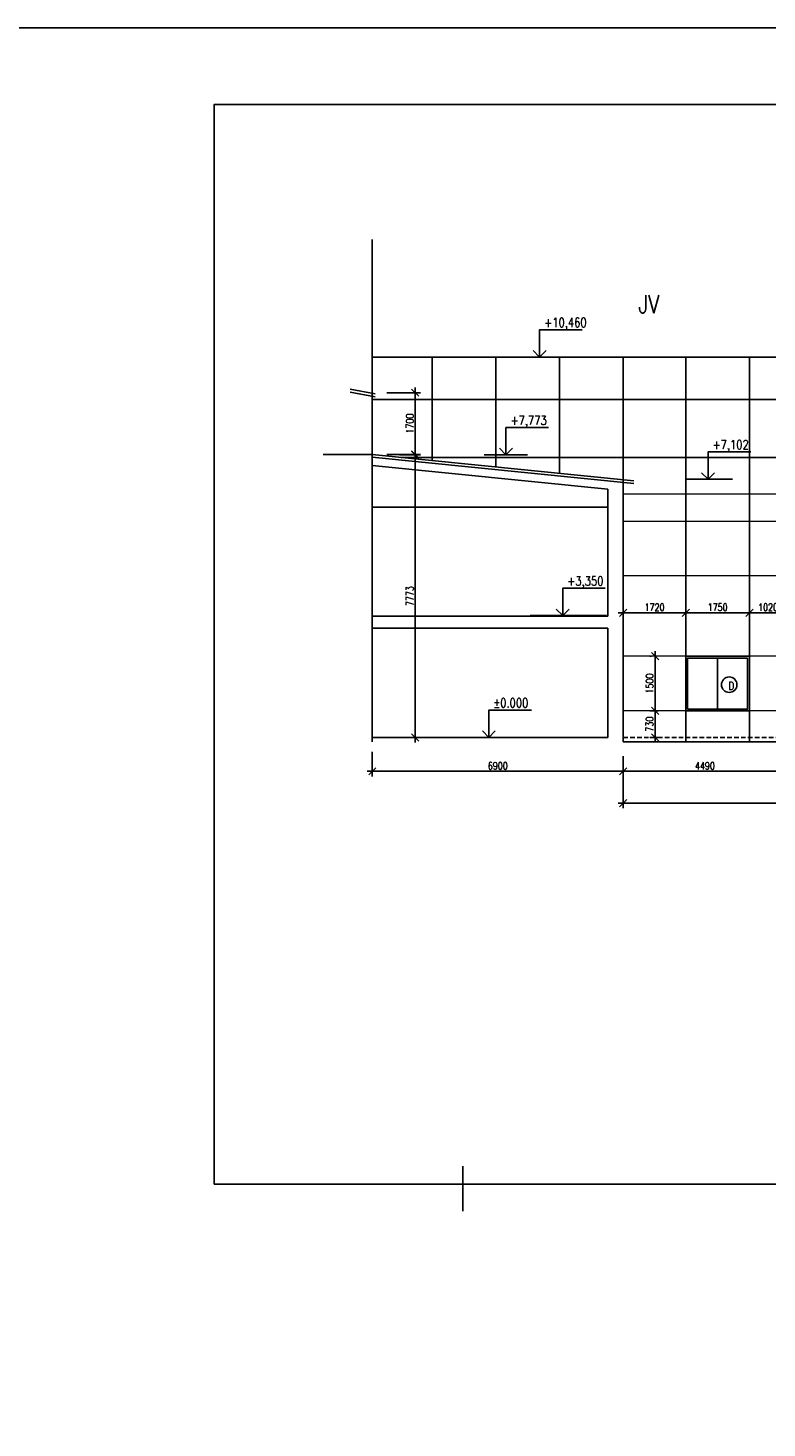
# Model space of a CAD drawing. Header units: millimetres. Extents: x -637441 to -130928, y -380379 to -53767.
# Tile 384 of 390: x -349292 to -328973, y -92582 to -54078. Entities that reach past the tile are written whole.
import ezdxf
from ezdxf.enums import TextEntityAlignment as Align

# ---------------------------------------------------------------- set-up
doc = ezdxf.new("R2010")
doc.units = ezdxf.units.MM
doc.header["$LTSCALE"] = 10
doc.linetypes.add('DASHED', pattern=[19.05, 12.7, -6.35])
for name, color, linetype, lineweight in [('CKKOTY', 7, 'Continuous', 25), ('CKSTENY_SRAF', 1, 'Continuous', 18), ('CKTEXTY_MALE', 7, 'Continuous', 25), ('CKTEXTY_STREDNI', 6, 'Continuous', 50)]:
    doc.layers.add(name, color=color, linetype=linetype, lineweight=lineweight)
for name, color, linetype in [('SLABE', 7, 'Continuous'), ('SLABĚ', 7, 'Continuous'), ('ZDIVO', 6, 'Continuous')]:
    doc.layers.add(name, color=color, linetype=linetype)
doc.styles.get("Standard").update_dxf_attribs({"font": 'simplex.shx', "width": 0.8})
doc.dimstyles.new('Cadkon', dxfattribs={"dimscale": 80, "dimtxt": 2.5, "dimasz": 2.5, "dimexe": 1.768, "dimexo": 5, "dimtad": 1, "dimrnd": 1, "dimtxsty": 'Standard', "dimblk1": 'OBLIQUE', "dimblk2": 'OBLIQUE', "dimsah": 1, "dimcen": 2.5, "dimdle": 1.8, "dimadec": 0, "dimazin": 0, "dimtfac": 1, "dimtix": 1, "dimtmove": 2, "dimatfit": 3, "dimfxl": 1, "dimarcsym": 0})

# ---------------------------------------------------------------- blocks, each defined once
blk = doc.blocks.new('kacenah1')
at = {"color": 0, "linetype": 'ByBlock', "lineweight": -2}
for points in [[(0, 0), (0, 30), (46.9, 30)], [(-7.1, 7.1), (0, 0), (7.1, 7.1)]]:
    blk.add_lwpolyline(points, dxfattribs=at)
at = {"color": 0, "linetype": 'ByBlock', "lineweight": -2, "width": 0.8}
blk.add_attdef('HEIGHT', text='', height=10, dxfattribs=at).set_placement((5, 30), align=Align.BOTTOM_LEFT)
blk.add_attdef('OZN', text='', height=10, dxfattribs=at).set_placement((5, 26.7), align=Align.TOP_LEFT)
blk = doc.blocks.new('_OBLIQUE')
at = {"color": 0, "linetype": 'ByBlock'}
blk.add_line((-0.5, -0.5), (0.5, 0.5), dxfattribs=at)
blk = doc.blocks.new('*D1302')
at = {"layer": 'CKKOTY', "color": 0, "lineweight": -2}
for p, q in [((-332050, -71214), (-332050, -73002)), ((-332145, -71358), (-332192, -71358)), ((-332145, -72858), (-332192, -72858))]:
    blk.add_line(p, q, dxfattribs=at)
at = {"layer": 'DEFPOINTS', "color": 0}
for p in [(-331745, -71358), (-332050, -72858), (-331745, -72858)]:
    blk.add_point(p, dxfattribs=at)
at = {"layer": 'CKKOTY', "color": 0, "lineweight": -2, "xscale": 200, "yscale": 200, "zscale": 200}
for p, rotation in [((-332050, -71358), 90), ((-332050, -72858), 270)]:
    blk.add_blockref('_OBLIQUE', p, dxfattribs=dict(at, rotation=rotation))
at = {"layer": 'CKKOTY', "color": 0, "insert": (-332200, -72108), "char_height": 200, "attachment_point": 5, "rotation": 90}
blk.add_mtext('1500', dxfattribs=at)
blk = doc.blocks.new('*D1303')
at = {"layer": 'CKKOTY', "color": 0, "lineweight": -2}
for p, q in [((-332050, -73732), (-332050, -72714)), ((-331955, -72858), (-332192, -72858)), ((-331955, -73588), (-332192, -73588))]:
    blk.add_line(p, q, dxfattribs=at)
at = {"layer": 'DEFPOINTS', "color": 0}
for p in [(-332050, -72858), (-331555, -72858), (-331555, -73588)]:
    blk.add_point(p, dxfattribs=at)
at = {"layer": 'CKKOTY', "color": 0, "lineweight": -2, "xscale": 200, "yscale": 200, "zscale": 200}
for p, rotation in [((-332050, -72858), 90), ((-332050, -73588), 270)]:
    blk.add_blockref('_OBLIQUE', p, dxfattribs=dict(at, rotation=rotation))
at = {"layer": 'CKKOTY', "color": 0, "insert": (-332200, -73223), "char_height": 200, "attachment_point": 5, "rotation": 90}
blk.add_mtext('730', dxfattribs=at)
blk = doc.blocks.new('*D1337')
at = {"layer": 'CKKOTY', "color": 0, "lineweight": -2}
for p, q in [((-329455, -70094), (-329455, -70018)), ((-328435, -70094), (-328435, -70018)), ((-328291, -70160), (-329599, -70160))]:
    blk.add_line(p, q, dxfattribs=at)
at = {"layer": 'DEFPOINTS', "color": 0}
for p in [(-329455, -70160), (-329455, -70494), (-328435, -70494)]:
    blk.add_point(p, dxfattribs=at)
at = {"layer": 'CKKOTY', "color": 0, "lineweight": -2, "xscale": 200, "yscale": 200, "zscale": 200, "rotation": 180}
blk.add_blockref('_OBLIQUE', (-329455, -70160), dxfattribs=at)
at = {"layer": 'CKKOTY', "color": 0, "lineweight": -2, "xscale": 200, "yscale": 200, "zscale": 200}
blk.add_blockref('_OBLIQUE', (-328435, -70160), dxfattribs=at)
at = {"layer": 'CKKOTY', "color": 0, "insert": (-328945, -70010), "char_height": 200, "attachment_point": 5}
blk.add_mtext('1020', dxfattribs=at)
blk = doc.blocks.new('*D1338')
at = {"layer": 'CKKOTY', "color": 0, "lineweight": -2}
for p, q in [((-331205, -70094), (-331205, -70018)), ((-329455, -70094), (-329455, -70018)), ((-329311, -70160), (-331349, -70160))]:
    blk.add_line(p, q, dxfattribs=at)
at = {"layer": 'DEFPOINTS', "color": 0}
for p in [(-331205, -70160), (-331205, -70494), (-329455, -70494)]:
    blk.add_point(p, dxfattribs=at)
at = {"layer": 'CKKOTY', "color": 0, "lineweight": -2, "xscale": 200, "yscale": 200, "zscale": 200, "rotation": 180}
blk.add_blockref('_OBLIQUE', (-331205, -70160), dxfattribs=at)
at = {"layer": 'CKKOTY', "color": 0, "lineweight": -2, "xscale": 200, "yscale": 200, "zscale": 200}
blk.add_blockref('_OBLIQUE', (-329455, -70160), dxfattribs=at)
at = {"layer": 'CKKOTY', "color": 0, "insert": (-330330, -70010), "char_height": 200, "attachment_point": 5}
blk.add_mtext('1750', dxfattribs=at)
blk = doc.blocks.new('*D1339')
at = {"layer": 'CKKOTY', "color": 0, "lineweight": -2}
for p, q in [((-332925, -69873), (-332925, -70018)), ((-331205, -70094), (-331205, -70018)), ((-331061, -70160), (-333069, -70160))]:
    blk.add_line(p, q, dxfattribs=at)
at = {"layer": 'DEFPOINTS', "color": 0}
for p in [(-332925, -70160), (-332925, -70273), (-331205, -70494)]:
    blk.add_point(p, dxfattribs=at)
at = {"layer": 'CKKOTY', "color": 0, "lineweight": -2, "xscale": 200, "yscale": 200, "zscale": 200, "rotation": 180}
blk.add_blockref('_OBLIQUE', (-332925, -70160), dxfattribs=at)
at = {"layer": 'CKKOTY', "color": 0, "lineweight": -2, "xscale": 200, "yscale": 200, "zscale": 200}
blk.add_blockref('_OBLIQUE', (-331205, -70160), dxfattribs=at)
at = {"layer": 'CKKOTY', "color": 0, "insert": (-332065, -70010), "char_height": 200, "attachment_point": 5}
blk.add_mtext('1720', dxfattribs=at)
blk = doc.blocks.new('*D1379')
at = {"layer": 'CKKOTY', "color": 0, "lineweight": -2}
for p, q in [((-339076, -65816), (-338501, -65816)), ((-338643, -73733), (-338643, -65672)), ((-338761, -73589), (-338501, -73589))]:
    blk.add_line(p, q, dxfattribs=at)
at = {"layer": 'DEFPOINTS', "color": 0}
for p in [(-339476, -65816), (-338643, -65816), (-339161, -73589)]:
    blk.add_point(p, dxfattribs=at)
at = {"layer": 'CKKOTY', "color": 0, "lineweight": -2, "xscale": 200, "yscale": 200, "zscale": 200}
for p, rotation in [((-338643, -65816), 90), ((-338643, -73589), 270)]:
    blk.add_blockref('_OBLIQUE', p, dxfattribs=dict(at, rotation=rotation))
at = {"layer": 'CKKOTY', "color": 0, "insert": (-338793, -69702), "char_height": 200, "attachment_point": 5, "rotation": 90}
blk.add_mtext('7773', dxfattribs=at)
blk = doc.blocks.new('*D1394')
at = {"layer": 'CKKOTY', "color": 0, "lineweight": -2}
for p, q in [((-332925, -74108), (-332925, -74663)), ((-328435, -74108), (-328435, -74663)), ((-328291, -74522), (-333069, -74522))]:
    blk.add_line(p, q, dxfattribs=at)
at = {"layer": 'DEFPOINTS', "color": 0}
for p in [(-332925, -73708), (-328435, -73708), (-332925, -74522)]:
    blk.add_point(p, dxfattribs=at)
at = {"layer": 'CKKOTY', "color": 0, "lineweight": -2, "xscale": 200, "yscale": 200, "zscale": 200, "rotation": 180}
blk.add_blockref('_OBLIQUE', (-332925, -74522), dxfattribs=at)
at = {"layer": 'CKKOTY', "color": 0, "lineweight": -2, "xscale": 200, "yscale": 200, "zscale": 200}
blk.add_blockref('_OBLIQUE', (-328435, -74522), dxfattribs=at)
at = {"layer": 'CKKOTY', "color": 0, "insert": (-330680, -74372), "char_height": 200, "attachment_point": 5}
blk.add_mtext('4490', dxfattribs=at)
blk = doc.blocks.new('*D1396')
at = {"layer": 'CKKOTY', "color": 0, "lineweight": -2}
for p, q in [((-339825, -73989), (-339825, -74663)), ((-332925, -74108), (-332925, -74663)), ((-332781, -74522), (-339969, -74522))]:
    blk.add_line(p, q, dxfattribs=at)
at = {"layer": 'DEFPOINTS', "color": 0}
for p in [(-339825, -73589), (-332925, -73708), (-339825, -74522)]:
    blk.add_point(p, dxfattribs=at)
at = {"layer": 'CKKOTY', "color": 0, "lineweight": -2, "xscale": 200, "yscale": 200, "zscale": 200, "rotation": 180}
blk.add_blockref('_OBLIQUE', (-339825, -74522), dxfattribs=at)
at = {"layer": 'CKKOTY', "color": 0, "lineweight": -2, "xscale": 200, "yscale": 200, "zscale": 200}
blk.add_blockref('_OBLIQUE', (-332925, -74522), dxfattribs=at)
at = {"layer": 'CKKOTY', "color": 0, "insert": (-336375, -74372), "char_height": 200, "attachment_point": 5}
blk.add_mtext('6900', dxfattribs=at)
blk = doc.blocks.new('*D1416')
at = {"layer": 'CKTEXTY_MALE', "color": 0, "lineweight": -2}
for p, q in [((-339425, -64108), (-338501, -64108)), ((-338643, -63964), (-338643, -65952)), ((-339425, -65808), (-338501, -65808))]:
    blk.add_line(p, q, dxfattribs=at)
at = {"layer": 'DEFPOINTS', "color": 0}
for p in [(-339825, -64108), (-339825, -65808), (-338643, -65808)]:
    blk.add_point(p, dxfattribs=at)
at = {"layer": 'CKTEXTY_MALE', "color": 0, "lineweight": -2, "xscale": 200, "yscale": 200, "zscale": 200}
for p, rotation in [((-338643, -64108), 90), ((-338643, -65808), 270)]:
    blk.add_blockref('_OBLIQUE', p, dxfattribs=dict(at, rotation=rotation))
at = {"layer": 'CKTEXTY_MALE', "color": 0, "insert": (-338793, -64958), "char_height": 200, "attachment_point": 5, "rotation": 90}
blk.add_mtext('1700', dxfattribs=at)
blk = doc.blocks.new('*D1811')
at = {"layer": 'CKKOTY', "color": 0, "lineweight": -2}
for p, q in [((-332925, -74508), (-332925, -75539)), ((-301815, -74508), (-301815, -75539)), ((-301671, -75398), (-333069, -75398))]:
    blk.add_line(p, q, dxfattribs=at)
at = {"layer": 'DEFPOINTS', "color": 0}
for p in [(-332925, -74108), (-301815, -74108), (-332925, -75398)]:
    blk.add_point(p, dxfattribs=at)
at = {"layer": 'CKKOTY', "color": 0, "lineweight": -2, "xscale": 200, "yscale": 200, "zscale": 200, "rotation": 180}
blk.add_blockref('_OBLIQUE', (-332925, -75398), dxfattribs=at)
at = {"layer": 'CKKOTY', "color": 0, "lineweight": -2, "xscale": 200, "yscale": 200, "zscale": 200}
blk.add_blockref('_OBLIQUE', (-301815, -75398), dxfattribs=at)
at = {"layer": 'CKKOTY', "color": 0, "insert": (-317370, -75248), "char_height": 200, "attachment_point": 5}
blk.add_mtext('31110', dxfattribs=at)

msp = doc.modelspace()

# ---------------------------------------------------------------- linework, layer by layer
at = {"layer": 'CKKOTY', "color": 7}
msp.add_line((-339824.947, -63128.786), (-339824.947, -59897.328), dxfattribs=at)
at = {"layer": 'CKKOTY', "color": 6}
for p, q in [((-339824.947, -63127.867), (-332924.947, -63127.867)), ((-332924.947, -73707.867), (-332924.947, -63127.867)), ((-332924.947, -63127.867), (-320486.709, -63127.867)), ((-339824.947, -64294.065), (-332924.947, -64294.065)), ((-332924.947, -64294.065), (-328434.947, -64294.065)), ((-332924.947, -73707.867), (-332924.947, -66897.867)), ((-332924.947, -73707.867), (-332924.947, -66897.867))]:
    msp.add_line(p, q, dxfattribs=at)
at = {"layer": 'CKKOTY'}
for p, q in [((-336747.334, -65815.886), (-335553.53, -65815.886)), ((-331174.947, -66487.004), (-329919.325, -66487.004)), ((-330329.947, -71407.867), (-330329.947, -72807.867))]:
    msp.add_line(p, q, dxfattribs=at)
at = {"layer": 'CKKOTY', "color": 1}
for q in [(-339824.947, -73589.006), (-333344.947, -73589.006)]:
    msp.add_line((-337317.481, -73589.006), q, dxfattribs=at)
at = {"layer": 'CKKOTY'}
for points in [[(-329454.947, -71357.867), (-331204.947, -71357.867), (-331204.947, -72857.867), (-329454.947, -72857.867)], [(-329504.947, -71407.867), (-331154.947, -71407.867), (-331154.947, -72807.867), (-329504.947, -72807.867)]]:
    msp.add_lwpolyline(points, close=True, dxfattribs=at)
at = {"layer": 'CKSTENY_SRAF', "color": 6}
for p, q in [((-332924.947, -66886.947), (-300634.062, -66886.947)), ((-332924.947, -67637.867), (-320694.947, -67637.867)), ((-332924.947, -69137.867), (-320694.947, -69137.867)), ((-328029.947, -71357.867), (-332924.947, -71357.867)), ((-328029.947, -72857.867), (-332924.947, -72857.867))]:
    msp.add_line(p, q, dxfattribs=at)
at = {"layer": 'CKTEXTY_MALE'}
for p, q in [((-339824.947, -65808.115), (-341177.976, -65808.115)), ((-337332.734, -85378.496), (-337332.734, -86618.399))]:
    msp.add_line(p, q, dxfattribs=at)
at = {"layer": 'CKTEXTY_MALE', "color": 6}
for p, q in [((-339028.474, -65887.867), (-332924.947, -65887.867)), ((-332924.947, -65887.867), (-328014.947, -65887.867))]:
    msp.add_line(p, q, dxfattribs=at)
at = {"layer": 'CKTEXTY_MALE'}
msp.add_lwpolyline([(-634601.617, -54078.397), (-291719.074, -54078.397), (-291719.074, -380378.814), (-634601.617, -380378.814)], close=True, dxfattribs=at)
at = {"layer": 'CKTEXTY_MALE', "color": 7}
msp.add_lwpolyline([(-344169.482, -85878.496), (-295332.734, -85878.496), (-295332.734, -56178.496), (-344169.482, -56178.496)], close=True, dxfattribs=at)
at = {"layer": 'CKTEXTY_MALE'}
msp.add_circle((-330010.974, -72139.417), 212.778, dxfattribs=at)
at = {"layer": 'SLABE', "color": 6, "linetype": 'Continuous'}
for p, q in [((-339824.947, -63127.867), (-339824.947, -73707.867)), ((-331204.947, -63126.947), (-331204.947, -73707.867)), ((-329454.947, -63126.947), (-329454.947, -73707.867))]:
    msp.add_line(p, q, dxfattribs=at)
at = {"layer": 'SLABĚ', "color": 6}
for p, q in [((-338174.947, -63127.867), (-338174.947, -65973.331)), ((-336424.947, -63127.867), (-336424.947, -66148.561)), ((-334674.947, -63127.867), (-334674.947, -66323.79)), ((-332924.947, -63127.867), (-332924.947, -67609.006)), ((-339747.334, -64221.098), (-340434.994, -64093.537)), ((-332924.947, -73707.867), (-326280.636, -73707.867)), ((-329537.084, -73707.867), (-320580.256, -73707.867)), ((-329537.084, -73707.867), (-320580.256, -73707.867))]:
    msp.add_line(p, q, dxfattribs=at)
at = {"layer": 'SLABĚ', "color": 1}
for p, q in [((-339824.947, -65883.49), (-332634.947, -66603.432)), ((-339824.947, -66114.64), (-333344.947, -66763.489))]:
    msp.add_line(p, q, dxfattribs=at)
at = {"layer": 'SLABĚ', "color": 7, "linetype": 'DASHED'}
msp.add_line((-332924.947, -73587.867), (-304884.947, -73587.867), dxfattribs=at)
at = {"layer": 'ZDIVO'}
for p, q in [((-339747.334, -64141.463), (-340435.172, -64013.869)), ((-339824.947, -65808.115), (-332634.947, -66528.057))]:
    msp.add_line(p, q, dxfattribs=at)
at = {"layer": 'ZDIVO', "color": 1}
for p, q in [((-333344.947, -66763.489), (-333344.947, -70259.006)), ((-339824.947, -67259.006), (-333344.947, -67259.006)), ((-339824.947, -70259.006), (-333344.947, -70259.006)), ((-339824.947, -70589.006), (-333344.947, -70589.006)), ((-333344.947, -70589.006), (-333344.947, -73589.006))]:
    msp.add_line(p, q, dxfattribs=at)
at = {"layer": 'ZDIVO', "color": 7, "linetype": 'Continuous', "ltscale": 305}
msp.add_line((-335487.978, -70236.947), (-333387.978, -70236.947), dxfattribs=at)

# ---------------------------------------------------------------- block references
at = {"layer": 'CKKOTY', "xscale": 25, "yscale": 25, "zscale": 25}
for p, values in [((-335223.65, -63126.947), {'HEIGHT': '+10,460'}), ((-336150.432, -65815.886), {'HEIGHT': '+7,773'}), ((-330594.086, -66487.004), {'HEIGHT': '+7,102'})]:
    msp.add_blockref('kacenah1', p, dxfattribs=at).add_auto_attribs(values)
at = {"layer": 'CKKOTY', "color": 7, "xscale": 25, "yscale": 25, "zscale": 25}
for p, values in [((-334590.51, -70236.947), {'HEIGHT': '+3,350'}), ((-336620.751, -73589.006), {'HEIGHT': '%%p0.000'})]:
    msp.add_blockref('kacenah1', p, dxfattribs=at).add_auto_attribs(values)

# ---------------------------------------------------------------- texts
at = {"layer": 'CKTEXTY_MALE', "width": 0.8}
msp.add_text('D', height=225, dxfattribs=at).set_placement((-330038.28, -72283.892))
at = {"layer": 'CKTEXTY_STREDNI', "color": 7, "width": 0.8}
msp.add_text('JV', height=500, dxfattribs=at).set_placement((-332510.648, -61921.973))

# ---------------------------------------------------------------- dimensions: what is measured, and where the dimension line sits
at = {"layer": 'CKKOTY'}
dim = msp.add_linear_dim(base=(-338642.804, -65815.886), p1=(-339160.541, -73589.006), p2=(-339475.761, -65815.886), angle=90, dimstyle='Cadkon', dxfattribs=at)
dim.commit()
dim.dimension.update_dxf_attribs({"geometry": '*D1379', "text_midpoint": (-338792.804, -69702.446)})
for base, p1, p2, picture, middle in [((-332924.947, -70159.767), (-331204.947, -70493.945), (-332924.947, -70272.867), '*D1339', (-332064.947, -70009.767)), ((-331204.947, -70159.767), (-329454.947, -70493.945), (-331204.947, -70493.945), '*D1338', (-330329.947, -70009.767)), ((-329454.947, -70159.767), (-328434.947, -70493.945), (-329454.947, -70493.945), '*D1337', (-328944.947, -70009.767)), ((-339824.947, -74521.571), (-332924.947, -73707.867), (-339824.947, -73589.006), '*D1396', (-336374.947, -74371.571)), ((-332924.947, -74521.571), (-328434.947, -73707.867), (-332924.947, -73707.867), '*D1394', (-330679.947, -74371.571)), ((-332924.947, -75397.792), (-301814.945, -74107.867), (-332924.947, -74107.867), '*D1811', (-317369.946, -75247.792))]:
    dim = msp.add_linear_dim(base=base, p1=p1, p2=p2, dimstyle='Cadkon', dxfattribs=at)
    dim.commit()
    dim.dimension.update_dxf_attribs({"geometry": picture, "text_midpoint": middle})
at = {"layer": 'CKKOTY', "color": 7}
for p1, p2, picture, middle in [((-331745.261, -71357.867), (-331745.261, -72857.867), '*D1302', (-332200.282, -72107.867)), ((-331555.331, -73587.867), (-331555.331, -72857.867), '*D1303', (-332200.282, -73222.867))]:
    dim = msp.add_linear_dim(base=(-332050.282, -72857.867), p1=p1, p2=p2, angle=90, dimstyle='Cadkon', dxfattribs=at)
    dim.commit()
    dim.dimension.update_dxf_attribs({"geometry": picture, "text_midpoint": middle})
at = {"layer": 'CKTEXTY_MALE'}
dim = msp.add_linear_dim(base=(-338642.804, -65808.115), p1=(-339824.947, -64108.115), p2=(-339824.947, -65808.115), angle=90, dimstyle='Cadkon', dxfattribs=at)
dim.commit()
dim.dimension.update_dxf_attribs({"geometry": '*D1416', "text_midpoint": (-338792.804, -64958.115)})

doc.saveas('drawing.dxf')
